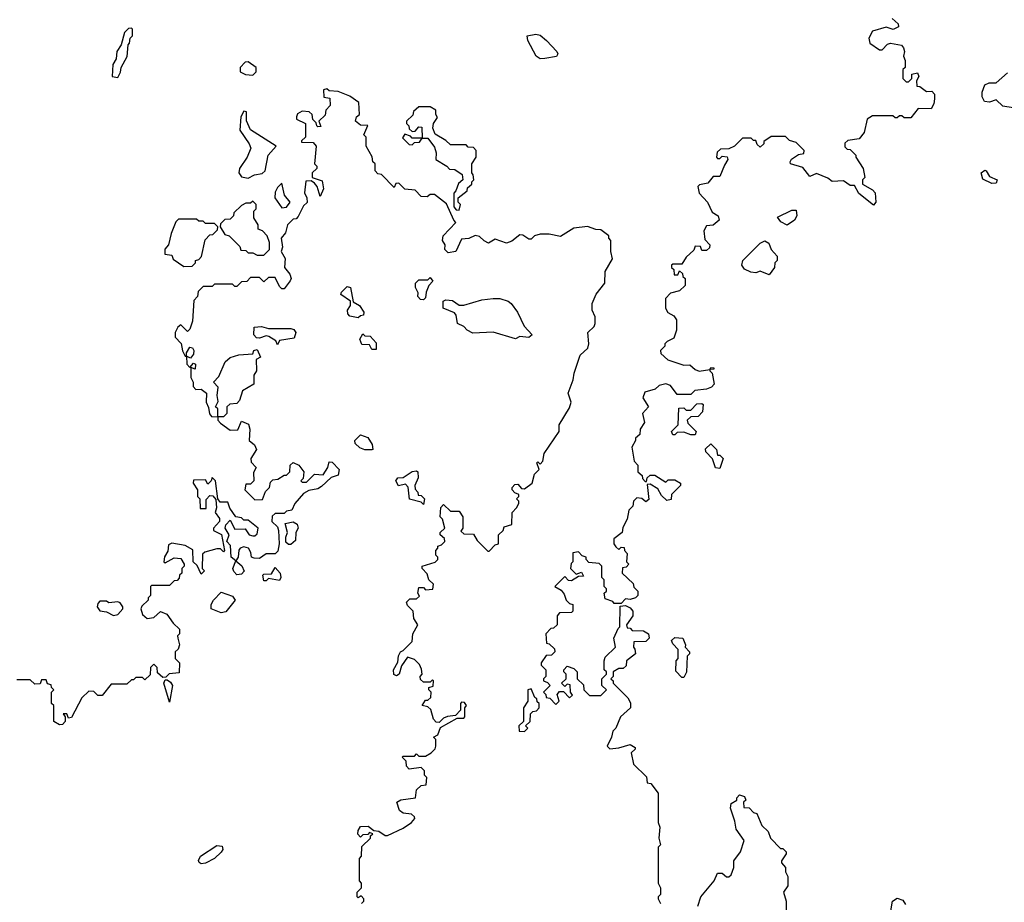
# Model space of a CAD drawing. Extents: x 2239805 to 2396427, y 665731 to 772158.
# Tile 258 of 326: x 2373388 to 2377771, y 701180 to 705107. Entities that reach past the tile are written whole.
import ezdxf

# ---------------------------------------------------------------- set-up
doc = ezdxf.new("R2010")
doc.units = 0

msp = doc.modelspace()

# ---------------------------------------------------------------- linework, layer by layer
at = {"layer": '0CON05XD'}
for points in [[(2377271.7, 705111.7), (2377298.3, 705088.3), (2377300, 705075), (2377276.7, 705063.3), (2377245, 705073.3), (2377185, 705056.7), (2377167.5, 705025), (2377173, 705003), (2377215, 704972.5), (2377227, 704973), (2377251.7, 704998.3), (2377265, 705002.5), (2377313, 704993), (2377322.5, 704982.5), (2377326.7, 704965), (2377322.5, 704945), (2377330, 704925), (2377330, 704895), (2377320, 704885), (2377320, 704845), (2377335, 704830), (2377345, 704830), (2377360, 704845), (2377360, 704865), (2377385, 704870), (2377390, 704855), (2377380, 704835), (2377381.7, 704811.7), (2377395, 704810), (2377425, 704787.5), (2377448.3, 704788.3), (2377460, 704775), (2377460, 704755), (2377457, 704733), (2377445, 704710), (2377388.3, 704711.7), (2377355, 704670), (2377325, 704670), (2377315, 704680), (2377305, 704680), (2377295, 704670), (2377285, 704670), (2377275, 704680), (2377185, 704680), (2377160, 704665), (2377146.7, 704605), (2377125, 704577.5), (2377075, 704570), (2377061.7, 704558.3), (2377061.7, 704541.7), (2377071.7, 704531.7), (2377085, 704530), (2377110, 704505), (2377110, 704495), (2377142.5, 704445), (2377150, 704405), (2377140, 704395), (2377140, 704375), (2377185, 704350), (2377197, 704337), (2377200, 704295), (2377188.3, 704281.7), (2377123.6, 704333.6), (2377105, 704370), (2377085, 704370), (2377055, 704390), (2377005, 704387.5), (2376985, 704402.5), (2376935, 704422.5), (2376905, 704410), (2376875, 704450), (2376820, 704465), (2376817.5, 704475), (2376823.6, 704486.4), (2376855, 704507.5), (2376878.3, 704511.7), (2376880, 704525), (2376845, 704560), (2376815, 704570), (2376797, 704587), (2376733, 704587), (2376700, 704565), (2376700, 704555), (2376685, 704540), (2376671.7, 704551.7), (2376665, 704570), (2376655, 704570), (2376645, 704580), (2376605, 704580), (2376570, 704545), (2376545, 704532.5), (2376508.3, 704531.7), (2376493, 704517), (2376490, 704495), (2376495, 704490), (2376505, 704490), (2376515, 704500), (2376537, 704497), (2376540, 704485), (2376525, 704460), (2376505, 704410), (2376475, 704410), (2376450.7, 704379.3), (2376415, 704372.5), (2376407.5, 704365), (2376412.5, 704335), (2376450, 704295), (2376470, 704250), (2376497.5, 704235), (2376502.5, 704215), (2376475, 704193.3), (2376445, 704190), (2376433, 704167), (2376438.3, 704128.3), (2376460, 704105), (2376458.3, 704091.7), (2376445, 704080), (2376425, 704080), (2376418.3, 704098.3), (2376395, 704100), (2376388.3, 704081.7), (2376355, 704050), (2376335, 704020), (2376295, 704020), (2376290, 704015), (2376290, 704005), (2376300, 703995), (2376301.7, 703971.7), (2376318.3, 703971.7), (2376325, 703990), (2376338.3, 703978.3), (2376340, 703965), (2376350, 703955), (2376350, 703925), (2376325, 703900), (2376285, 703890), (2376263, 703867), (2376263, 703823), (2376273.6, 703803.6), (2376299.3, 703789.3), (2376311.7, 703771.7), (2376312.5, 703725), (2376299.3, 703690.7), (2376270, 703675), (2376260, 703665), (2376260, 703655), (2376240, 703635), (2376241.7, 703621.7), (2376273.9, 703593.9), (2376345, 703570), (2376371.7, 703571.7), (2376395, 703550), (2376413, 703543), (2376460, 703550), (2376465, 703560), (2376478.3, 703558.3), (2376478.3, 703551.7), (2376460, 703550), (2376460, 703545), (2376470, 703535), (2376480, 703485), (2376468.3, 703471.7), (2376445, 703462.5), (2376393, 703457), (2376375, 703440), (2376315, 703440), (2376285, 703480), (2376265, 703487.5), (2376235, 703480), (2376217, 703463), (2376170.7, 703449.3), (2376162.5, 703425), (2376187.5, 703385), (2376160, 703355), (2376170, 703315), (2376150, 703285), (2376148.3, 703261.7), (2376130, 703245), (2376130, 703235), (2376112.5, 703205), (2376123, 703143), (2376140, 703125), (2376140, 703095), (2376158.3, 703078.3), (2376160, 703065), (2376171.7, 703051.7), (2376178.3, 703051.7), (2376181.7, 703068.3), (2376195, 703080), (2376215, 703080), (2376265, 703050), (2376275, 703060), (2376305, 703060), (2376330, 703045), (2376330, 703035), (2376310, 703015)], [(2373825, 704850), (2373837, 704873), (2373840, 704895), (2373867, 704943), (2373870, 704995), (2373877, 705003), (2373880, 705025), (2373890, 705035), (2373890, 705065), (2373885, 705070), (2373871.7, 705068.3), (2373855, 705050), (2373840, 704995), (2373820, 704965), (2373817, 704933), (2373803, 704907), (2373800, 704855), (2373825, 704850)], [(2375705, 704933.3), (2375687.5, 704945), (2375650, 705015), (2375647.5, 705035), (2375685, 705042.5), (2375705, 705037.5), (2375733.8, 705015), (2375778.8, 704965), (2375783.3, 704955), (2375777, 704943), (2375725, 704933.8), (2375705, 704933.3)], [(2374425, 704860), (2374440, 704875), (2374440, 704895), (2374405, 704920), (2374391.7, 704918.3), (2374370, 704895), (2374370, 704875), (2374393, 704863), (2374425, 704860)], [(2377810, 704715), (2377765, 704722.5), (2377735, 704750), (2377705, 704740), (2377683, 704743), (2377673.3, 704763.3), (2377673.3, 704785), (2377685, 704817.5), (2377704, 704826), (2377735, 704826.7), (2377785, 704870)], [(2374910, 701175), (2374920, 701185), (2374920, 701195), (2374908.3, 701208.3), (2374895, 701200), (2374890, 701205), (2374890, 701225), (2374910, 701245), (2374910, 701265), (2374900, 701275), (2374900, 701375), (2374910, 701385), (2374911.7, 701428.3), (2374950, 701465), (2374950, 701475), (2374960, 701485), (2374945, 701490), (2374938.3, 701481.7), (2374915, 701480), (2374905, 701470), (2374893, 701483), (2374895, 701500), (2374905, 701517.5), (2374939.3, 701519.3), (2374965, 701500), (2374987, 701497), (2375015, 701477.5), (2375025, 701477.5), (2375095, 701510), (2375132.5, 701535), (2375147, 701553), (2375145, 701560), (2375131.7, 701571.7), (2375095, 701576.2), (2375078, 701588), (2375066.7, 701625), (2375085, 701636.2), (2375150, 701645), (2375155, 701680), (2375175, 701700), (2375197, 701703), (2375200, 701735), (2375190, 701745), (2375190, 701765), (2375175, 701780), (2375121.7, 701771.7), (2375110, 701785), (2375108.3, 701808.3), (2375090, 701825), (2375095, 701830), (2375145, 701830), (2375155, 701840), (2375165, 701830), (2375195, 701830), (2375220, 701845), (2375237, 701863), (2375240, 701875), (2375240, 701905), (2375230, 701915), (2375250, 701925), (2375261.7, 701958.3), (2375335, 702000), (2375365, 702000), (2375370, 702005), (2375370, 702045), (2375377.5, 702055), (2375368.3, 702068.3), (2375355, 702070), (2375350, 702065), (2375350, 702035), (2375328.3, 702011.7), (2375293, 702007), (2375275, 702000), (2375255, 701980), (2375241.7, 701981.7), (2375230, 701995), (2375218.3, 702038.3), (2375205, 702050), (2375180, 702055), (2375195, 702080), (2375205, 702080), (2375218.3, 702091.7), (2375220, 702115), (2375210, 702125), (2375210, 702135), (2375228.3, 702141.7), (2375230, 702165), (2375225, 702170), (2375215, 702160), (2375185, 702160), (2375171.7, 702171.7), (2375170, 702185), (2375180, 702195), (2375177, 702217), (2375168.3, 702238.3), (2375145, 702260), (2375115, 702270), (2375088.3, 702231.7), (2375077.5, 702195), (2375065, 702187.5), (2375053, 702193), (2375052.5, 702215), (2375071.7, 702248.3), (2375073.6, 702276.4), (2375082.5, 702295), (2375095, 702300), (2375135, 702340), (2375137.5, 702375), (2375160, 702415), (2375143, 702443), (2375140, 702475), (2375115, 702500), (2375110, 702515), (2375125, 702530), (2375155, 702530), (2375168.3, 702541.7), (2375160, 702555), (2375165, 702580), (2375185, 702580), (2375195, 702570), (2375227, 702573), (2375230, 702595), (2375210, 702615), (2375201.7, 702641.7), (2375180, 702665), (2375180, 702675), (2375237, 702693), (2375250, 702705), (2375250, 702715), (2375240, 702725), (2375240, 702745), (2375250, 702755), (2375250, 702765), (2375265, 702770), (2375280, 702785), (2375278.3, 702798.3), (2375260, 702815), (2375260, 702825), (2375280, 702845), (2375270, 702885), (2375260, 702895), (2375263, 702937), (2375275, 702950), (2375305, 702920), (2375345, 702920), (2375360, 702895), (2375360, 702845), (2375351.7, 702831.7), (2375365, 702820), (2375408.3, 702818.3), (2375425, 702790), (2375471.7, 702741.7), (2375478.3, 702741.7), (2375505, 702770), (2375520, 702775), (2375520, 702815), (2375540, 702835), (2375545, 702850), (2375578.3, 702861.7), (2375580, 702915), (2375600, 702935), (2375610, 702955), (2375610, 702965), (2375600, 702975), (2375610, 702985), (2375610, 702995), (2375591.7, 703001.7), (2375580, 703015), (2375580, 703025), (2375591.7, 703038.3), (2375605, 703040), (2375621.7, 703021.7), (2375635, 703020), (2375670, 703045), (2375680, 703085), (2375700, 703105), (2375690, 703135), (2375695, 703140), (2375705, 703130), (2375717, 703143), (2375723, 703177), (2375790, 703275), (2375790, 703305), (2375835, 703380), (2375842.5, 703405), (2375830, 703445), (2375852.5, 703505), (2375856.7, 703535), (2375882.5, 703615), (2375916.7, 703645), (2375921.2, 703665), (2375917.5, 703715), (2375945, 703742.5), (2375950, 703755), (2375950, 703785), (2375936.7, 703815), (2375936.2, 703845), (2375953.9, 703886.1), (2375993.3, 703935), (2375993.6, 703986.4), (2376027, 704043), (2376020, 704075), (2376020, 704125), (2376010, 704135), (2376010, 704145), (2375975, 704172.5), (2375953, 704173), (2375915, 704187.5), (2375855, 704180), (2375795, 704142.5), (2375745, 704152.5), (2375705, 704152.5), (2375680, 704145), (2375665, 704130), (2375655, 704130), (2375628.3, 704148.3), (2375615, 704150), (2375578.3, 704121.7), (2375555, 704113.3), (2375505, 704130), (2375475, 704112.5), (2375455, 704122.5), (2375435, 704142.5), (2375415, 704147.5), (2375387, 704133), (2375355, 704130), (2375330, 704075), (2375295, 704070), (2375280, 704085), (2375282.5, 704105), (2375270, 704125), (2375272.5, 704145), (2375330, 704205), (2375320, 704215), (2375288.3, 704288.3), (2375235, 704330), (2375215, 704330), (2375201.7, 704318.3), (2375175, 704320), (2375148.3, 704348.3), (2375103, 704353), (2375075, 704380), (2375061.7, 704378.3), (2375055, 704360), (2374998.3, 704418.3), (2374981.7, 704421.7), (2374970, 704435), (2374970, 704465), (2374960, 704475), (2374957, 704497), (2374930, 704545), (2374930, 704585), (2374920, 704595), (2374937, 704637), (2374905, 704637.5), (2374882.5, 704655), (2374887.5, 704675), (2374900, 704685), (2374898.3, 704738.3), (2374857, 704767), (2374805, 704787.5), (2374765, 704790), (2374755, 704800), (2374740, 704795), (2374741.7, 704761.7), (2374768.3, 704758.3), (2374770, 704725), (2374750, 704705), (2374748.3, 704681.7), (2374720, 704655), (2374728.3, 704631.7), (2374715, 704630), (2374710, 704635), (2374708.3, 704648.3), (2374693, 704663), (2374690, 704685), (2374677, 704697), (2374645, 704700), (2374625, 704687.5), (2374620, 704675), (2374620, 704665), (2374660, 704645), (2374660, 704585), (2374641.7, 704568.3), (2374641.7, 704561.7), (2374695, 704560), (2374707.5, 704545), (2374700, 704465), (2374710, 704455), (2374710, 704445), (2374690, 704425), (2374690, 704405), (2374735, 704390), (2374740, 704355), (2374725, 704320), (2374712.5, 704365), (2374700, 704380), (2374685, 704390), (2374661.7, 704388.3), (2374656.4, 704336.4), (2374666.7, 704315), (2374667, 704293), (2374651.2, 704278.8), (2374628.3, 704231.7), (2374618.3, 704221.7), (2374605, 704220), (2374580, 704195), (2374571.7, 704158.3), (2374552.5, 704135), (2374557.5, 704095), (2374552.5, 704075), (2374570, 704045), (2374566.7, 704005), (2374590, 703975), (2374596.2, 703956.2), (2374592.5, 703945), (2374565, 703910), (2374555, 703910), (2374545, 703920), (2374525, 703960), (2374495, 703960), (2374475, 703940), (2374455, 703960), (2374415, 703960), (2374398.3, 703941.7), (2374375, 703940), (2374355, 703920), (2374345, 703920), (2374335, 703930), (2374255, 703930), (2374245, 703920), (2374205, 703920), (2374181.7, 703898.3), (2374180, 703875), (2374163, 703857), (2374157.5, 703765), (2374145, 703730), (2374135, 703720), (2374105, 703750), (2374091.7, 703738.3), (2374080, 703715), (2374080, 703695), (2374107, 703667), (2374113, 703633), (2374125, 703610), (2374130, 703610), (2374130, 703625), (2374145, 703650), (2374156.4, 703646.4), (2374162.5, 703635), (2374161.7, 703618.3), (2374148.3, 703601.7), (2374130, 703610), (2374132.5, 703575), (2374145, 703560), (2374161.7, 703578.3), (2374170, 703575), (2374168.3, 703551.7), (2374150, 703560), (2374150, 703515), (2374160, 703495), (2374160, 703475), (2374171.7, 703461.7), (2374195, 703462.5), (2374220, 703445), (2374217.5, 703405), (2374228.3, 703381.7), (2374233, 703353), (2374241.7, 703341.7), (2374270, 703340), (2374270, 703375), (2374260, 703385), (2374271.7, 703408.3), (2374267.5, 703435), (2374271.7, 703471.7), (2374250, 703495), (2374275, 703520), (2374302.5, 703585), (2374325, 703603.3), (2374363.9, 703616.1), (2374425, 703620), (2374430, 703635), (2374445, 703640), (2374460, 703605), (2374440, 703595), (2374442.5, 703545), (2374430, 703525), (2374430, 703485), (2374380, 703455), (2374367, 703413), (2374355, 703400), (2374323, 703397), (2374310, 703385), (2374310, 703355), (2374295, 703340), (2374270, 703340), (2374270, 703325), (2374281.7, 703311.7), (2374325, 703280), (2374358.3, 703281.7), (2374375, 703320), (2374407, 703307), (2374412.5, 703285), (2374410, 703235), (2374432.5, 703215), (2374442.5, 703195), (2374417.5, 703155), (2374418.3, 703138.3), (2374440, 703115), (2374428.3, 703091.7), (2374430, 703055), (2374415, 703040), (2374395, 703040), (2374390, 703015), (2374435, 702970), (2374468.3, 702971.7), (2374481.7, 703008.3), (2374500, 703025), (2374505, 703050), (2374515, 703060), (2374537, 703063), (2374565, 703080), (2374575, 703080), (2374590, 703095), (2374592.5, 703125), (2374605, 703137.5), (2374630, 703125), (2374652.5, 703095), (2374650, 703065), (2374640, 703055), (2374645, 703050), (2374665, 703050), (2374700, 703085), (2374738.3, 703081.7), (2374760, 703115), (2374765, 703140), (2374778.3, 703138.3), (2374810, 703105), (2374805, 703080), (2374775, 703070), (2374730.7, 703029.3), (2374715, 703020), (2374675, 703012.5), (2374651.7, 702998.3), (2374612.5, 702955), (2374600, 702925), (2374575, 702920), (2374565, 702910), (2374525, 702910), (2374511.7, 702898.3), (2374510, 702875), (2374535, 702850), (2374540, 702835), (2374542.5, 702775), (2374537, 702743), (2374525, 702730), (2374485, 702730), (2374455, 702710), (2374431.7, 702711.7)], [(2374405, 704402.5), (2374433, 704417), (2374467, 704423), (2374480, 704435), (2374493.3, 704505), (2374530, 704545), (2374415, 704617.5), (2374397, 704657), (2374397, 704697), (2374385, 704700), (2374372.5, 704675), (2374367.5, 704615), (2374410, 704555), (2374416.7, 704535), (2374400, 704495), (2374366.7, 704445), (2374363.3, 704425), (2374375, 704407.5), (2374405, 704402.5)], [(2375345, 704260), (2375350, 704285), (2375340, 704295), (2375340, 704315), (2375380, 704345), (2375381.7, 704358.3), (2375400, 704375), (2375400, 704385), (2375410, 704395), (2375407, 704417), (2375400, 704425), (2375400, 704465), (2375420, 704495), (2375420, 704525), (2375408.3, 704538.3), (2375385, 704540), (2375375, 704550), (2375305, 704550), (2375285, 704570), (2375237, 704597), (2375227.5, 704625), (2375230, 704645), (2375247.5, 704672.5), (2375240, 704685), (2375240, 704705), (2375215, 704720), (2375165, 704720), (2375141.7, 704698.3), (2375138.3, 704681.7), (2375110, 704655), (2375110, 704645), (2375120, 704635), (2375121.7, 704621.7), (2375135, 704610), (2375148.3, 704611.7), (2375165, 704630), (2375178.3, 704628.3), (2375180, 704580), (2375205, 704580), (2375235, 704540), (2375242.5, 704515), (2375240, 704485), (2375290, 704455), (2375301.7, 704441.7), (2375325, 704440), (2375358.3, 704418.3), (2375360, 704395), (2375341.7, 704378.3), (2375330, 704345), (2375320, 704335), (2375320, 704275), (2375331.7, 704261.7), (2375345, 704260)], [(2375135, 704550), (2375145, 704560), (2375168.3, 704561.7), (2375180, 704580), (2375135, 704580), (2375128.3, 704588.3), (2375101.7, 704598.3), (2375091.7, 704581.7), (2375121.7, 704551.7), (2375135, 704550)], [(2377715, 704377.5), (2377675, 704397.5), (2377667.5, 704425), (2377685, 704437.5), (2377690, 704435), (2377705, 704410), (2377740, 704395), (2377735, 704380), (2377715, 704377.5)], [(2374555, 704270), (2374575, 704272.5), (2374592.5, 704295), (2374566.4, 704326.4), (2374555, 704380), (2374535, 704360), (2374525, 704340), (2374523.3, 704315), (2374555, 704270)], [(2374475, 704060), (2374500, 704085), (2374500, 704115), (2374490, 704145), (2374468.3, 704168.3), (2374450, 704175), (2374450, 704195), (2374430, 704225), (2374430, 704255), (2374440, 704265), (2374440, 704285), (2374425, 704300), (2374415, 704290), (2374395, 704290), (2374375, 704280), (2374341.7, 704248.3), (2374340, 704235), (2374325, 704220), (2374301.7, 704218.3), (2374281.7, 704198.3), (2374280, 704185), (2374301.7, 704151.7), (2374320, 704145), (2374368.3, 704098.3), (2374371.7, 704081.7), (2374395, 704080), (2374405, 704070), (2374425, 704070), (2374445, 704060), (2374475, 704060)], [(2376805, 704193.3), (2376777, 704207), (2376761.7, 704228.3), (2376825, 704260), (2376845, 704260), (2376847.5, 704235), (2376837.5, 704215), (2376805, 704193.3)], [(2374118.3, 704008.3), (2374155, 704010), (2374170, 704025), (2374170, 704035), (2374185, 704040), (2374197, 704053), (2374213, 704127), (2374235, 704150), (2374248.3, 704151.7), (2374268.3, 704171.7), (2374270, 704185), (2374255, 704200), (2374215, 704200), (2374205, 704210), (2374185, 704210), (2374175, 704220), (2374095, 704220), (2374083, 704207), (2374062.5, 704155), (2374050, 704105), (2374033.6, 704086.4), (2374033.6, 704063.6), (2374065, 704060), (2374071.7, 704041.7), (2374118.3, 704008.3)], [(2376725, 703972.5), (2376685, 703987.5), (2376665, 703980), (2376643, 703983), (2376615, 703997.5), (2376602.5, 704015), (2376607.5, 704035), (2376685, 704112.5), (2376705, 704122.5), (2376723, 704113), (2376733.9, 704083.9), (2376760, 704055), (2376760, 704035), (2376750, 704025), (2376747.5, 704005), (2376725, 703972.5)], [(2375185, 703860), (2375171.7, 703861.7), (2375160, 703875), (2375161.7, 703891.7), (2375150, 703915), (2375150, 703935), (2375165, 703950), (2375205, 703950), (2375215, 703960), (2375227, 703943), (2375210, 703925), (2375196.7, 703895), (2375195, 703870), (2375185, 703860)], [(2374895, 703780), (2374858.3, 703788.3), (2374848.3, 703798.3), (2374847.5, 703815), (2374860, 703835), (2374860, 703855), (2374817.5, 703885), (2374820, 703895), (2374845, 703920), (2374860, 703915), (2374871.7, 703851.7), (2374900, 703835), (2374920, 703805), (2374918.3, 703791.7), (2374905, 703790), (2374895, 703780)], [(2375595, 703687.5), (2375495, 703716.7), (2375405, 703712.5), (2375380, 703725), (2375365, 703742.5), (2375337.5, 703755), (2375331.7, 703791.7), (2375323, 703803), (2375273.6, 703823.6), (2375272.5, 703855), (2375285, 703860), (2375315, 703857.5), (2375345, 703837.5), (2375365, 703837.5), (2375445, 703861.2), (2375495, 703866.2), (2375525, 703866), (2375562.5, 703855), (2375576.2, 703845), (2375604, 703805), (2375633.9, 703743.9), (2375670, 703705), (2375655, 703692.5), (2375615, 703697.5), (2375595, 703687.5)], [(2374535, 703660), (2374528.3, 703678.3), (2374497, 703697), (2374485, 703700), (2374455, 703690), (2374441.7, 703691.7), (2374430, 703705), (2374431.7, 703738.3), (2374465, 703742.5), (2374495, 703732.5), (2374595, 703733.3), (2374608.3, 703728.3), (2374617.5, 703715), (2374609.3, 703690.7), (2374545, 703680), (2374535, 703660)], [(2374975, 703640), (2374955, 703640), (2374945, 703660), (2374911.7, 703661.7), (2374902.5, 703685), (2374915, 703710), (2374925, 703700), (2374948.3, 703698.3), (2374975, 703670), (2374975, 703640)], [(2376395, 703260), (2376375, 703260), (2376345, 703272.5), (2376315, 703270), (2376305, 703260), (2376295, 703260), (2376290, 703275), (2376320, 703305), (2376321.7, 703378.3), (2376345, 703380), (2376355, 703370), (2376375, 703370), (2376401.7, 703398.3), (2376425, 703400), (2376430, 703395), (2376428.3, 703361.7), (2376408.3, 703341.7), (2376375, 703340), (2376360, 703325), (2376361.7, 703311.7), (2376400, 703275), (2376395, 703260)], [(2374955, 703192.5), (2374925, 703192.5), (2374901.7, 703201.7), (2374881.7, 703221.7), (2374880, 703235), (2374905, 703260), (2374938.3, 703248.3), (2374957, 703217), (2374960, 703195), (2374955, 703192.5)], [(2376505, 703110), (2376485, 703112.5), (2376472.5, 703152.5), (2376442.5, 703185), (2376441.7, 703198.3), (2376465, 703220), (2376490, 703195), (2376495, 703170), (2376505, 703170), (2376520, 703155), (2376505, 703110)], [(2374431.7, 702711.7), (2374420, 702715), (2374417, 702737), (2374406.1, 702756.1), (2374385, 702761.2), (2374370, 702755), (2374363, 702747), (2374360, 702715), (2374350, 702700), (2374376.4, 702676.4), (2374387, 702653), (2374375, 702640), (2374355, 702637.5), (2374341.7, 702651.7), (2374336.7, 702665), (2374350, 702700), (2374330, 702715), (2374327, 702767), (2374310, 702785), (2374320, 702815), (2374302.5, 702845), (2374305, 702860), (2374325, 702880), (2374345, 702840), (2374391.7, 702841.7), (2374410, 702815), (2374425, 702810), (2374435, 702810), (2374445, 702820), (2374450, 702845), (2374405, 702880), (2374385, 702880), (2374375, 702890), (2374350, 702895), (2374323, 702933), (2374315, 702960), (2374280.7, 702960.7), (2374270, 702975), (2374260, 703055), (2374245, 703070), (2374240, 703055), (2374225, 703040), (2374215, 703060), (2374161.7, 703058.3), (2374160, 703045), (2374180, 703015), (2374180, 702985), (2374190, 702975), (2374191.7, 702931.7), (2374218.3, 702931.7), (2374218.3, 702971.7), (2374235, 702990), (2374248.3, 702988.3), (2374261.7, 702971.7), (2374263.3, 702935), (2374257.5, 702915), (2374277, 702887), (2374277.5, 702875), (2374250, 702845), (2374250, 702835), (2374286.7, 702816.7), (2374300, 702745), (2374295, 702740), (2374282.5, 702752.5), (2374265, 702753.3), (2374212.5, 702737.5), (2374201.7, 702728.3), (2374200, 702665), (2374210, 702655), (2374195, 702640), (2374178.3, 702678.3), (2374160, 702695), (2374158.3, 702748.3), (2374125, 702767.5), (2374065, 702777.5), (2374050, 702770), (2374047, 702743), (2374033, 702717), (2374030, 702695), (2374035, 702690), (2374075, 702712.5), (2374105, 702710), (2374120, 702685), (2374120, 702675), (2374110, 702665), (2374110, 702645), (2374100, 702635), (2374098.3, 702621.7), (2374088.3, 702611.7), (2374075, 702610), (2374055, 702590), (2373975, 702590), (2373970, 702585), (2373970, 702545), (2373960, 702535), (2373960, 702525), (2373931.7, 702498.3), (2373927.5, 702485), (2373935, 702460), (2373955, 702442.5), (2373985, 702447.5), (2374015, 702473.8), (2374042.3, 702462.3), (2374071.7, 702421.7), (2374100, 702395), (2374100, 702375), (2374090, 702365), (2374092.5, 702355), (2374100, 702325), (2374093.6, 702306.4), (2374080, 702295), (2374080, 702265), (2374100, 702245), (2374098.3, 702201.7), (2374053, 702197), (2374038.3, 702181.7), (2374025, 702180), (2374001.7, 702201.7), (2374000, 702225), (2373985, 702240), (2373970, 702225), (2373968.3, 702191.7), (2373945, 702170), (2373935, 702180), (2373905, 702180), (2373895, 702170), (2373885, 702170), (2373865, 702150), (2373795, 702150), (2373755, 702100), (2373735, 702100), (2373718.3, 702118.3), (2373695, 702120), (2373665, 702090), (2373618.3, 702001.7), (2373605, 702000), (2373598.3, 702018.3), (2373581.7, 702018.3), (2373590, 702005), (2373590, 701985), (2373578.3, 701971.7), (2373565, 701970), (2373540, 701985), (2373540, 702055), (2373530, 702065), (2373530, 702115), (2373540, 702125), (2373530, 702135), (2373528.3, 702148.3), (2373511.7, 702151.7), (2373505, 702170), (2373485, 702170), (2373478.3, 702151.7), (2373455, 702150), (2373435, 702170), (2373375, 702170)], [(2375185, 702950), (2375175, 702960), (2375123.6, 702973.6), (2375117, 703027), (2375105, 703040), (2375073.6, 703033.6), (2375062.5, 703055), (2375071.7, 703068.3), (2375095, 703070), (2375135, 703097.5), (2375155, 703100), (2375160, 703095), (2375161.7, 703068.3), (2375147.5, 703035), (2375148.3, 703018.3), (2375160, 703005), (2375161.7, 702991.7), (2375175, 702990), (2375190, 702975), (2375185, 702950)], [(2376310, 703015), (2376290, 702995), (2376288.3, 702971.7), (2376268.3, 702968.3), (2376245, 702990), (2376229.3, 703019.3), (2376195, 703040), (2376181.7, 703038.3), (2376188.3, 702971.7), (2376175, 702962.5), (2376157, 702977), (2376135, 702980), (2376120, 702965), (2376117, 702943), (2376100, 702925), (2376092.5, 702885), (2376073, 702847), (2376070, 702825), (2376033, 702797), (2376032.5, 702775), (2376041.7, 702761.7), (2376055, 702750), (2376065, 702760), (2376078.3, 702758.3), (2376080, 702745), (2376091.7, 702731.7), (2376090, 702695), (2376100, 702685), (2376088.3, 702671.7), (2376071.7, 702668.3), (2376070, 702645), (2376118.3, 702598.3), (2376121.7, 702581.7), (2376140, 702565), (2376140, 702545), (2376130, 702535), (2376105, 702527.5), (2376085, 702530), (2376065, 702510), (2376035, 702510), (2376028.3, 702518.3), (2375995, 702530), (2375990, 702555), (2376000, 702565), (2376000, 702575), (2375990, 702585), (2375990, 702615), (2375980, 702625), (2375980, 702675), (2375967, 702687), (2375921.7, 702691.7), (2375910, 702705), (2375910, 702715), (2375891.7, 702721.7), (2375875, 702740), (2375850, 702735), (2375850, 702695), (2375843, 702687), (2375840, 702665), (2375865, 702640), (2375888.3, 702648.3), (2375898.3, 702631.7), (2375875, 702630), (2375845, 702610), (2375831.7, 702611.7), (2375815, 702630), (2375770, 702585), (2375798.3, 702568.3), (2375811.7, 702551.7), (2375820, 702525), (2375835, 702510), (2375850, 702505), (2375850, 702475), (2375845, 702470), (2375791.7, 702468.3), (2375780, 702455), (2375780, 702415), (2375765, 702400), (2375751.7, 702398.3), (2375730, 702375), (2375733, 702333), (2375745, 702330), (2375768.3, 702308.3), (2375770, 702295), (2375755, 702280), (2375731.7, 702278.3), (2375710, 702245), (2375710, 702235), (2375730, 702215), (2375730, 702185), (2375720, 702175), (2375720, 702165), (2375738.3, 702158.3), (2375750, 702145), (2375720, 702115), (2375730, 702105), (2375731.7, 702091.7), (2375748.3, 702088.3), (2375775, 702060), (2375790, 702075), (2375780, 702105), (2375791.7, 702118.3), (2375808.3, 702118.3), (2375835, 702090), (2375848.3, 702101.7), (2375840, 702115), (2375838.3, 702148.3), (2375825, 702150), (2375815, 702140), (2375800, 702155), (2375820, 702175), (2375820, 702195), (2375810, 702205), (2375810, 702215), (2375825, 702230), (2375855, 702220), (2375870, 702205), (2375870, 702175), (2375898.3, 702148.3), (2375900, 702125), (2375925, 702100), (2375975, 702100), (2376000, 702125), (2375980, 702145), (2375980, 702175), (2376000, 702195), (2376000, 702205), (2375990, 702215), (2375990, 702255), (2375995, 702270), (2376040, 702315), (2376032.5, 702355), (2376051.7, 702398.3), (2376060, 702405), (2376061.7, 702498.3), (2376085, 702500), (2376105, 702490), (2376117.5, 702475), (2376117.5, 702455), (2376090, 702415), (2376091.7, 702401.7), (2376105, 702400), (2376115, 702390), (2376165, 702387.5), (2376187.5, 702375), (2376190, 702355), (2376175, 702340), (2376121.7, 702338.3), (2376120, 702315), (2376127, 702307), (2376130, 702285), (2376090, 702255), (2376088.3, 702231.7), (2376075, 702220), (2376055, 702220), (2376030, 702205), (2376030, 702185), (2376020, 702175), (2376030, 702165), (2376030, 702155), (2376095, 702090), (2376107, 702067), (2376107.5, 702045), (2376062.5, 702005), (2376042.5, 701955), (2376028.3, 701941.7), (2376022.5, 701915), (2376002.5, 701875), (2376015, 701862.5), (2376055, 701866.7), (2376105, 701882.5), (2376128.3, 701868.3), (2376128.3, 701861.7), (2376110, 701845), (2376120, 701795), (2376178.3, 701738.3), (2376181.7, 701711.7), (2376198.3, 701708.3), (2376230, 701665), (2376230, 701535), (2376237.5, 701515), (2376232.5, 701465), (2376240, 701435), (2376230, 701425), (2376230, 701265), (2376240, 701245), (2376240, 701215), (2376230, 701205), (2376230, 701195), (2376240, 701175)], [(2374595, 702772.5), (2374585, 702772.5), (2374573, 702783), (2374572.5, 702805), (2374580, 702825), (2374570, 702865), (2374605, 702872.5), (2374623, 702863), (2374627.5, 702845), (2374617.5, 702825), (2374615, 702790), (2374595, 702772.5)], [(2374485, 702610), (2374475, 702610), (2374470, 702635), (2374475, 702640), (2374508.3, 702641.7), (2374525, 702670), (2374547.5, 702645), (2374550, 702625), (2374545, 702612.5), (2374495, 702620), (2374485, 702610)], [(2374285, 702467.5), (2374240, 702485), (2374240, 702505), (2374250, 702525), (2374285, 702560), (2374335, 702542.5), (2374347.5, 702525), (2374305, 702472.5), (2374285, 702467.5)], [(2373805, 702456.7), (2373825, 702460), (2373847.5, 702485), (2373847.5, 702495), (2373835, 702512.5), (2373825, 702517.5), (2373785, 702512.5), (2373775, 702520), (2373745, 702520), (2373735, 702510), (2373733.3, 702495), (2373745, 702477.5), (2373775, 702472.5), (2373805, 702456.7)], [(2376345, 702180), (2376335, 702180), (2376308.3, 702208.3), (2376310, 702255), (2376320, 702265), (2376320, 702305), (2376295, 702330), (2376290, 702345), (2376305, 702357.5), (2376340, 702355), (2376352.5, 702325), (2376350, 702315), (2376370, 702295), (2376370, 702285), (2376360, 702275), (2376356.4, 702203.6), (2376345, 702180)], [(2374055, 702070), (2374030, 702155), (2374035, 702170), (2374045, 702170), (2374059.3, 702159.3), (2374067.5, 702145), (2374055, 702070)], [(2375635, 701940), (2375650, 701955), (2375640, 701965), (2375660, 701985), (2375661.7, 702018.3), (2375671.7, 702028.3), (2375688.3, 702031.7), (2375700, 702045), (2375700, 702065), (2375691.7, 702071.7), (2375690, 702085), (2375681.7, 702091.7), (2375665, 702130), (2375650, 702125), (2375650, 702075), (2375630, 702045), (2375630, 701985), (2375610, 701965), (2375611.7, 701941.7), (2375635, 701940)], [(2376407, 701163), (2376420, 701205), (2376480, 701275), (2376495, 701310), (2376515, 701310), (2376535, 701293.3), (2376545, 701293.3), (2376555, 701302.5), (2376566.7, 701335), (2376567.5, 701365), (2376597.5, 701405), (2376612.5, 701455), (2376577.5, 701505), (2376571.7, 701541.7), (2376551.7, 701598.3), (2376555, 701620), (2376580, 701635), (2376580, 701645), (2376591.7, 701658.3), (2376615, 701650), (2376620, 701635), (2376610, 701625), (2376611.7, 701601.7), (2376635, 701600), (2376655, 701580), (2376670, 701575), (2376691.7, 701521.7), (2376720, 701495), (2376730, 701465), (2376775, 701420), (2376785, 701420), (2376800, 701405), (2376800, 701395), (2376780, 701365), (2376780, 701355), (2376797.5, 701335), (2376797.5, 701315), (2376807.5, 701295), (2376807, 701253), (2376787.5, 701225), (2376800, 701185), (2376800, 701125)], [(2374195, 701351.2), (2374186.4, 701356.4), (2374183.9, 701366.1), (2374193.3, 701385), (2374265, 701432.5), (2374289.3, 701429.3), (2374292.5, 701415), (2374285, 701402.5), (2374255.8, 701374.2), (2374215, 701353.8), (2374195, 701351.2)], [(2377265, 701132.5), (2377273.3, 701185), (2377295, 701198.8), (2377319.3, 701189.3), (2377330.7, 701170.7)]]:
    msp.add_lwpolyline(points, dxfattribs=at)

doc.saveas('drawing.dxf')
